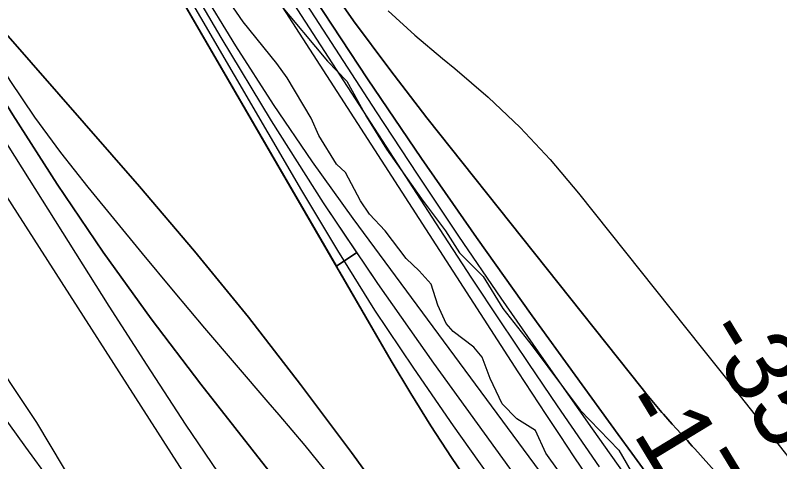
# Model space of a CAD drawing. Extents: x 3161615 to 3199515, y 867541 to 892976.
# Drawn here: x 3180203 to 3180899, y 884594 to 885001 of the extents above; entities that cross this region are included whole.
import ezdxf

# ---------------------------------------------------------------- set-up
doc = ezdxf.new("R2010")
doc.units = 0
for name, color, linetype in [('V-RIVR-EDGE', 7, 'Continuous'), ('V-RIVR-IDEN', 7, 'Continuous'), ('V-RIVR-RANG', 7, 'Continuous'), ('V-TOPO-DPTH', 7, 'Continuous'), ('V-TOPO-MINR', 7, 'Continuous'), ('V-TOPO-WATR', 7, 'Continuous')]:
    doc.layers.add(name, color=color, linetype=linetype)

msp = doc.modelspace()

# ---------------------------------------------------------------- linework, layer by layer
at = {"layer": 'V-RIVR-EDGE'}
for points in [[(3180187.1806663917, 885374.2403197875), (3180208.071082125, 885336.9923797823), (3180237.074226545, 885302.1087565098), (3180259.8780282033, 885267.240462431), (3180300.263617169, 885207.0542955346), (3180329.728304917, 885165.9701503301), (3180362.5287419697, 885123.924005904), (3180387.7015770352, 885082.850473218), (3180410.510095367, 885049.88966922), (3180428.1072118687, 885030.7711391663), (3180442.369758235, 885013.0914808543), (3180487.539401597, 884959.0928650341), (3180505.1388764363, 884940.9280800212), (3180523.1798487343, 884908.4559402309), (3180541.227896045, 884878.8450355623), (3180573.0663338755, 884833.4631418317), (3180594.930540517, 884804.3196763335), (3180607.7565734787, 884784.2591929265), (3180629.1627742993, 884762.7468669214), (3180647.2120007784, 884733.612834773), (3180673.8331409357, 884699.688852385), (3180717.5603750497, 884640.9250488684), (3180752.7593247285, 884604.5954788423), (3180767.479876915, 884579.2846810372)], [(3180697.871818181, 884585.6561823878), (3180686.4669694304, 884601.8981481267), (3180676.9802232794, 884622.4272498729), (3180659.838754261, 884632.9608953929), (3180646.5205195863, 884646.823215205), (3180635.609051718, 884669.7402170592), (3180628.504309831, 884689.3096779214), (3180620.896753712, 884698.3891225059), (3180601.8572279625, 884712.7424648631), (3180595.675572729, 884719.9108818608), (3180588.0868833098, 884736.6202867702), (3180581.934707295, 884755.7105167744), (3180570.9972977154, 884768.1363231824), (3180559.102605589, 884779.1338703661), (3180540.0902007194, 884804.4552806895), (3180525.8217585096, 884819.7505764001), (3180517.744404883, 884831.6924352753), (3180503.978776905, 884857.4777472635), (3180495.89081076, 884865.1277534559), (3180479.7419993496, 884891.3958338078), (3180472.627824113, 884907.1503145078), (3180450.7824841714, 884943.9237403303), (3180441.276871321, 884956.8228817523), (3180410.85136352, 884995.0481501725), (3180389.9444394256, 885025.6198748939)], [(3180128.1348391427, 884830.7483260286), (3180129.5135732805, 884809.76239763), (3180131.359746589, 884784.9603099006), (3180154.6074040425, 884736.7384060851), (3180172.1738621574, 884705.2211905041), (3180222.53604065, 884629.750340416), (3180259.1042911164, 884568.6198618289)]]:
    msp.add_lwpolyline(points, dxfattribs=at)
at = {"layer": 'V-TOPO-DPTH'}
for points in [[(3179593.660065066, 885709.9215571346), (3180109.3238385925, 885061.5308637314), (3180116.009733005, 885049.6629567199), (3180122.804291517, 885037.8586033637), (3180129.7618461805, 885026.1495804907), (3180136.828064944, 885014.5041112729), (3180201.1682068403, 884910.1072500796), (3180241.524491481, 884847.0345897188), (3180283.261747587, 884784.9241286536), (3180327.070460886, 884724.2569665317), (3180372.26014565, 884664.5520037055), (3180511.4529424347, 884486.9591686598)], [(3180511.4529424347, 884486.9591686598), (3180372.26014565, 884664.5520037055), (3180327.070460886, 884724.2569665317), (3180283.261747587, 884784.9241286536), (3180241.524491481, 884847.0345897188), (3180201.1682068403, 884910.1072500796), (3180136.828064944, 885014.5041112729), (3180129.7618461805, 885026.1495804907), (3180122.804291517, 885037.8586033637), (3180116.009733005, 885049.6629567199), (3180109.3238385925, 885061.5308637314), (3179593.660065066, 885709.9215571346)], [(3179561.0103067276, 885519.3084410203), (3180047.9757696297, 885067.4413038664), (3180063.8742958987, 885041.7513713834), (3180079.8668335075, 885016.1204582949), (3180096.0003881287, 884990.5780742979), (3180112.22795409, 884965.0947096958), (3180445.342109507, 884445.1485815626)], [(3179561.0103067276, 885519.3084410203), (3180047.9757696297, 885067.4413038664), (3180063.8742958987, 885041.7513713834), (3180079.8668335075, 885016.1204582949), (3180096.0003881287, 884990.5780742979), (3180112.22795409, 884965.0947096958), (3180445.342109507, 884445.1485815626)], [(3180245.813872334, 885305.1554799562), (3180248.563190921, 885307.4483085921), (3180252.442568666, 885308.9889085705), (3180257.6317249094, 885308.4576161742), (3180262.344954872, 885306.9791363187), (3180266.344295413, 885304.0798752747), (3180269.8677096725, 885300.2334267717), (3180336.27283677, 885197.6346082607), (3180347.1394216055, 885180.8442568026), (3180358.0053959, 885164.053510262), (3180368.870454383, 885147.2621710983), (3180379.734902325, 885130.4704368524), (3180593.1697905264, 884800.5727516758), (3180618.7300051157, 884761.4011370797), (3180644.4926587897, 884722.3642596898), (3180670.558971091, 884683.5294881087), (3180696.827722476, 884644.829453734), (3180734.817019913, 884589.3292935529)], [(3180245.813872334, 885305.1554799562), (3180248.563190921, 885307.4483085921), (3180252.442568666, 885308.9889085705), (3180257.6317249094, 885308.4576161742), (3180262.344954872, 885306.9791363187), (3180266.344295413, 885304.0798752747), (3180269.8677096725, 885300.2334267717), (3180336.27283677, 885197.6346082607), (3180347.1394216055, 885180.8442568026), (3180358.0053959, 885164.053510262), (3180368.870454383, 885147.2621710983), (3180379.734902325, 885130.4704368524), (3180593.1697905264, 884800.5727516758), (3180618.7300051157, 884761.4011370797), (3180644.4926587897, 884722.3642596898), (3180670.558971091, 884683.5294881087), (3180696.827722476, 884644.829453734), (3180734.817019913, 884589.3292935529)], [(3180495.6547689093, 884772.2259016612), (3180514.294306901, 884784.8258724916), (3180483.9663625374, 884829.8658318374), (3180436.6058126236, 884904.842535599), (3180390.6930139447, 884980.7636285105), (3180313.362847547, 885112.9642611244), (3180307.534136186, 885123.6466207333), (3180302.1432136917, 885134.5298473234), (3180297.4089744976, 885145.7143743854), (3180293.112524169, 885157.0997684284), (3180244.835471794, 885297.5609080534), (3180244.759642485, 885301.7343083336), (3180245.813872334, 885305.1554799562)], [(3180670.4192082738, 884565.0053588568), (3180584.4784673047, 884683.6899809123), (3180533.498539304, 884756.3057118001), (3180483.9663625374, 884829.8658318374), (3180436.6058126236, 884904.842535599), (3180390.6930139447, 884980.7636285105), (3180313.362847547, 885112.9642611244), (3180307.534136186, 885123.6466207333), (3180302.1432136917, 885134.5298473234), (3180297.4089744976, 885145.7143743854), (3180293.112524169, 885157.0997684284), (3180244.835471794, 885297.5609080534), (3180244.759642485, 885301.7343083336), (3180245.813872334, 885305.1554799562)], [(3180308.235602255, 885095.9575134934), (3180495.6547689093, 884772.2259016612)], [(3180308.235602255, 885095.9575134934), (3180545.5461827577, 884686.0478009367), (3180563.2870534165, 884656.2843415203), (3180581.523765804, 884626.836756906), (3180600.504240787, 884597.8629844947), (3180619.980557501, 884569.205086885)], [(3180479.7502637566, 885041.4530221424), (3180511.296822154, 884995.9456362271), (3180544.1963976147, 884951.4066033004), (3180577.997984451, 884907.5131390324), (3180773.995140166, 884660.7608416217), (3180778.4426477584, 884655.2385899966), (3180782.93922706, 884649.757150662), (3180787.5094139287, 884644.3369297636), (3180792.1286725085, 884638.9575211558), (3180793.639327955, 884637.2221177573), (3180797.557632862, 884632.7567266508), (3180801.499340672, 884628.3122573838), (3180805.4761528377, 884623.8991708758), (3180809.4763679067, 884619.5070062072), (3180813.011698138, 884615.65604634), (3180815.256283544, 884613.2000636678), (3180817.493510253, 884610.7374258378), (3180819.719698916, 884608.2648052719), (3180821.9385288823, 884605.7855295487), (3180986.3956746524, 884421.1953066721)], [(3180986.3956746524, 884421.1953066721), (3180821.9385288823, 884605.7855295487), (3180819.719698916, 884608.2648052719), (3180817.493510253, 884610.7374258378), (3180815.256283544, 884613.2000636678), (3180813.011698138, 884615.65604634), (3180809.4763679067, 884619.5070062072), (3180805.4761528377, 884623.8991708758), (3180801.499340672, 884628.3122573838), (3180797.557632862, 884632.7567266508), (3180793.639327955, 884637.2221177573), (3180792.1286725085, 884638.9575211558), (3180787.5094139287, 884644.3369297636), (3180782.93922706, 884649.757150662), (3180778.4426477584, 884655.2385899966), (3180773.995140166, 884660.7608416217), (3180577.997984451, 884907.5131390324), (3180544.1963976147, 884951.4066033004), (3180511.296822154, 884995.9456362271), (3180479.7502637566, 885041.4530221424)], [(3180776.9057534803, 884585.1336110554), (3180764.545702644, 884601.8860687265), (3180752.273781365, 884618.7040890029), (3180673.9183906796, 884726.9833023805), (3180623.099297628, 884798.3765863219), (3180573.03233626, 884870.2848837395), (3180524.093572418, 884942.9657013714), (3180475.906940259, 885016.1615324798)], [(3180776.9057534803, 884585.1336110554), (3180764.545702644, 884601.8860687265), (3180752.273781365, 884618.7040890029), (3180673.9183906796, 884726.9833023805), (3180623.099297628, 884798.3765863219), (3180573.03233626, 884870.2848837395), (3180524.093572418, 884942.9657013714), (3180475.906940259, 885016.1615324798)], [(3180542.9204276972, 885005.0545222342), (3180567.1016695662, 884982.8322610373), (3180592.1320335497, 884961.4838684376), (3180603.436697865, 884952.3737092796), (3180633.8100468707, 884926.1860030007), (3180662.9285326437, 884898.7519065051), (3180690.1647235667, 884869.4482246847), (3180716.1460512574, 884838.8981526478), (3180828.9969803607, 884696.9047413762), (3180850.75296025, 884669.4916386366), (3180872.4836392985, 884642.0585227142), (3180894.1763670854, 884614.5953870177), (3180915.84379403, 884587.1122381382)], [(3180542.9204276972, 885005.0545222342), (3180567.1016695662, 884982.8322610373), (3180592.1320335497, 884961.4838684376), (3180603.436697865, 884952.3737092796), (3180633.8100468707, 884926.1860030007), (3180662.9285326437, 884898.7519065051), (3180690.1647235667, 884869.4482246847), (3180716.1460512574, 884838.8981526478), (3180828.9969803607, 884696.9047413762), (3180850.75296025, 884669.4916386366), (3180872.4836392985, 884642.0585227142), (3180894.1763670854, 884614.5953870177), (3180915.84379403, 884587.1122381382)], [(3180570.2833870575, 884518.3741309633), (3180509.4478598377, 884602.2617378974), (3180463.06434275, 884664.4422792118), (3180415.592144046, 884725.7562270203), (3180366.4869229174, 884785.7702845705), (3180316.293020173, 884844.9177486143), (3180192.564409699, 884986.8002935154)], [(3180570.2833870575, 884518.3741309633), (3180509.4478598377, 884602.2617378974), (3180463.06434275, 884664.4422792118), (3180415.592144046, 884725.7562270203), (3180366.4869229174, 884785.7702845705), (3180316.293020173, 884844.9177486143), (3180192.564409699, 884986.8002935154)], [(3180670.4192082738, 884565.0053588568), (3180584.4784673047, 884683.6899809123), (3180533.498539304, 884756.3057118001), (3180519.74663377, 884776.7286345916), (3180514.294306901, 884784.8258724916), (3180495.6547689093, 884772.2259016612), (3180498.7333307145, 884766.9082610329)], [(3180498.7333307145, 884766.9082610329), (3180545.5461827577, 884686.0478009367), (3180563.2870534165, 884656.2843415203), (3180581.523765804, 884626.836756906), (3180600.504240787, 884597.8629844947), (3180619.980557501, 884569.205086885), (3180639.9748714, 884540.8898956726), (3180660.163213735, 884512.7152622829), (3180680.642598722, 884484.751465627), (3180701.3160121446, 884456.9282267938), (3180911.259214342, 884177.4157337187), (3180933.460344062, 884148.1255699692), (3180955.8310262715, 884118.9666693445), (3180978.456037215, 884090.0046634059), (3181001.2506006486, 884061.1739205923), (3181002.16752348, 884060.0245632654), (3181024.7534305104, 884031.9677673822), (3181047.50279895, 884004.0453519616), (3181070.497359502, 883976.3245072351), (3181093.6553814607, 883948.7380429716), (3181306.092202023, 883697.9302311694), (3181358.1689660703, 883635.80726405), (3181409.8189596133, 883573.33510707), (3181460.8287974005, 883510.3391652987)]]:
    msp.add_lwpolyline(points, dxfattribs=at)
at = {"layer": 'V-TOPO-MINR'}
for points in [[(3179794.5411632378, 885754.2784276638), (3180130.625419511, 885055.506929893), (3180133.348488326, 885050.0338749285), (3180136.1675307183, 885044.6123654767), (3180139.1305334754, 885039.2681742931), (3180142.1895098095, 885033.9755286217), (3180177.091069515, 884975.410963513), (3180198.417719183, 884941.3983547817), (3180220.7327456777, 884908.0805830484), (3180244.5303374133, 884875.8050668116), (3180269.3163059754, 884844.2243875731), (3180318.8768162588, 884783.9361423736), (3180347.1568308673, 884749.794162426), (3180375.6047947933, 884715.7937692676), (3180404.3046826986, 884682.0057562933), (3180433.172519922, 884648.3593301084), (3180443.1857061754, 884636.7760151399), (3180466.8045205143, 884608.7354954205), (3180489.9328696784, 884580.3062934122)], [(3179593.660065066, 885709.9215571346), (3180109.3238385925, 885061.5308637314), (3180116.009733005, 885049.6629567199), (3180122.804291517, 885037.8586033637), (3180129.7618461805, 885026.1495804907), (3180136.828064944, 885014.5041112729), (3180201.1682068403, 884910.1072500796), (3180241.524491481, 884847.0345897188), (3180283.261747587, 884784.9241286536), (3180327.070460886, 884724.2569665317), (3180372.26014565, 884664.5520037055), (3180511.4529424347, 884486.9591686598)], [(3179691.5441102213, 885495.1511429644), (3180092.134371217, 885049.1315453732), (3180104.445475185, 885028.5757603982), (3180116.9741048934, 885008.1518280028), (3180129.647751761, 884987.8157973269), (3180288.588578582, 884735.7712039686), (3180323.065335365, 884681.9020335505), (3180358.018310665, 884628.3482459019), (3180393.6856137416, 884575.2675324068)], [(3180641.8142121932, 884571.1828586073), (3180602.398281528, 884626.6051056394), (3180566.1142898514, 884679.1290316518), (3180530.8073816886, 884732.2829052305), (3180496.966098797, 884786.3817001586), (3180464.1018994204, 884841.1104426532), (3180310.814259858, 885104.4704201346), (3180303.473048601, 885117.9836998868), (3180296.679323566, 885131.7474640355), (3180290.706827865, 885145.8869547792), (3180285.2818183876, 885160.2769299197), (3180224.2706383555, 885337.783747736), (3180224.175017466, 885343.0576533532), (3180225.5074817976, 885347.3807333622), (3180228.982073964, 885350.2775749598), (3180233.884751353, 885352.2235909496), (3180240.437590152, 885351.5464384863), (3180246.384382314, 885349.6701103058)], [(3180246.384382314, 885349.6701103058), (3180251.422104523, 885345.99501855), (3180255.8537800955, 885341.1207510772), (3180339.2168911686, 885211.056592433), (3180352.837559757, 885189.8387529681), (3180366.4783666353, 885168.633888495), (3180380.1493809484, 885147.4484865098), (3180393.840533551, 885126.2760595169), (3180531.9282046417, 884913.0663193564), (3180569.2503735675, 884856.1223202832), (3180606.982497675, 884799.4545229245), (3180645.3295545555, 884743.2010281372), (3180684.0865666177, 884687.2237350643), (3180728.461972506, 884623.8716847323), (3180745.400510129, 884599.8216216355), (3180762.421279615, 884575.8302171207)], [(3180245.813872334, 885305.1554799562), (3180248.563190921, 885307.4483085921), (3180252.442568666, 885308.9889085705), (3180257.6317249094, 885308.4576161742), (3180262.344954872, 885306.9791363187), (3180266.344295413, 885304.0798752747), (3180269.8677096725, 885300.2334267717), (3180336.27283677, 885197.6346082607), (3180347.1394216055, 885180.8442568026), (3180358.0053959, 885164.053510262), (3180368.870454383, 885147.2621710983), (3180379.734902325, 885130.4704368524), (3180593.1697905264, 884800.5727516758), (3180618.7300051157, 884761.4011370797), (3180644.4926587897, 884722.3642596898), (3180670.558971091, 884683.5294881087), (3180696.827722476, 884644.829453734), (3180734.817019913, 884589.3292935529)], [(3180670.4192082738, 884565.0053588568), (3180584.4784673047, 884683.6899809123), (3180533.498539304, 884756.3057118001), (3180483.9663625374, 884829.8658318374), (3180436.6058126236, 884904.842535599), (3180390.6930139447, 884980.7636285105), (3180313.362847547, 885112.9642611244), (3180307.534136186, 885123.6466207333), (3180302.1432136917, 885134.5298473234), (3180297.4089744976, 885145.7143743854), (3180293.112524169, 885157.0997684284), (3180244.835471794, 885297.5609080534), (3180244.759642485, 885301.7343083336), (3180245.813872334, 885305.1554799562)], [(3180266.117430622, 885262.9366123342), (3180268.142197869, 885264.6234178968), (3180270.999009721, 885265.7559074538), (3180274.824021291, 885265.3646385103), (3180278.300957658, 885264.2776112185), (3180281.25578122, 885262.146946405), (3180283.862529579, 885259.3205232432), (3180332.7986046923, 885184.4130188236), (3180340.9902796, 885171.8500558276), (3180349.167403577, 885159.2776468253), (3180357.3227011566, 885146.6910688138), (3180365.463447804, 885134.0950447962), (3180661.0036739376, 884675.9398297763), (3180673.6234914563, 884656.5003873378), (3180686.3182495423, 884637.1103203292), (3180699.1254184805, 884617.7943164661), (3180712.0075279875, 884598.5276880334), (3180731.022806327, 884570.2662058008)], [(3180700.2255491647, 884558.8430926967), (3180510.8861040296, 884815.646167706), (3180474.021993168, 884867.3151810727), (3180438.2596672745, 884919.7112617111), (3180404.1500188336, 884973.1979432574), (3180371.1421553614, 885027.4116920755), (3180315.88504582, 885121.4429794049), (3180311.5800683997, 885129.300844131), (3180307.60053098, 885137.3084240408), (3180304.1091535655, 885145.5405767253), (3180300.9432161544, 885153.9224445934), (3180265.396074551, 885257.345737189), (3180265.3407302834, 885260.4183327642), (3180266.117430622, 885262.9366123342)], [(3179776.447884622, 885164.923541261), (3179952.4241604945, 884967.2893205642), (3179958.188662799, 884960.6460363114), (3179963.8369512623, 884953.9078417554), (3179969.3109189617, 884947.0272817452), (3179974.668672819, 884940.0518114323), (3179979.910970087, 884932.9845595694), (3179985.115720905, 884925.8899906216), (3179990.264152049, 884918.7544460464), (3179995.3750367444, 884911.5915843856), (3180060.590727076, 884819.4229783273), (3180098.383557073, 884766.2286728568), (3180136.312734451, 884713.1321640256), (3180174.4464329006, 884660.182350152), (3180212.7164787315, 884607.3303329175), (3180323.33569418, 884455.1806505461)], [(3180619.980557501, 884569.205086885), (3180600.504240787, 884597.8629844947), (3180581.523765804, 884626.836756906), (3180563.2870534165, 884656.2843415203), (3180545.5461827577, 884686.0478009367), (3180308.235602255, 885095.9575134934)], [(3180986.3956746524, 884421.1953066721), (3180821.9385288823, 884605.7855295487), (3180819.719698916, 884608.2648052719), (3180817.493510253, 884610.7374258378), (3180815.256283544, 884613.2000636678), (3180813.011698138, 884615.65604634), (3180809.4763679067, 884619.5070062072), (3180805.4761528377, 884623.8991708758), (3180801.499340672, 884628.3122573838), (3180797.557632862, 884632.7567266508), (3180793.639327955, 884637.2221177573), (3180792.1286725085, 884638.9575211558), (3180787.5094139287, 884644.3369297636), (3180782.93922706, 884649.757150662), (3180778.4426477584, 884655.2385899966), (3180773.995140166, 884660.7608416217), (3180577.997984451, 884907.5131390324), (3180544.1963976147, 884951.4066033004), (3180511.296822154, 884995.9456362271), (3180479.7502637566, 885041.4530221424)], [(3180475.906940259, 885016.1615324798), (3180524.093572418, 884942.9657013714), (3180573.03233626, 884870.2848837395), (3180623.099297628, 884798.3765863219), (3180673.9183906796, 884726.9833023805), (3180752.273781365, 884618.7040890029), (3180764.545702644, 884601.8860687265), (3180776.9057534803, 884585.1336110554)], [(3180542.9204276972, 885005.0545222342), (3180567.1016695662, 884982.8322610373), (3180592.1320335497, 884961.4838684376), (3180603.436697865, 884952.3737092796), (3180633.8100468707, 884926.1860030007), (3180662.9285326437, 884898.7519065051), (3180690.1647235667, 884869.4482246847), (3180716.1460512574, 884838.8981526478), (3180828.9969803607, 884696.9047413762), (3180850.75296025, 884669.4916386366), (3180872.4836392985, 884642.0585227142), (3180894.1763670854, 884614.5953870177), (3180915.84379403, 884587.1122381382)], [(3180192.564409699, 884986.8002935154), (3180316.293020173, 884844.9177486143), (3180366.4869229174, 884785.7702845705), (3180415.592144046, 884725.7562270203), (3180463.06434275, 884664.4422792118), (3180509.4478598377, 884602.2617378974), (3180570.2833870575, 884518.3741309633)]]:
    msp.add_lwpolyline(points, dxfattribs=at)
at = {"layer": 'V-TOPO-WATR'}
msp.add_lwpolyline([(3179561.0103067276, 885519.3084410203), (3180047.9757696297, 885067.4413038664), (3180063.8742958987, 885041.7513713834), (3180079.8668335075, 885016.1204582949), (3180096.0003881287, 884990.5780742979), (3180112.22795409, 884965.0947096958), (3180445.342109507, 884445.1485815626)], dxfattribs=at)

# ---------------------------------------------------------------- texts
at = {"layer": 'V-RIVR-IDEN'}
msp.add_text('Water', height=83.00000000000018, rotation=297.4555078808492, dxfattribs=at).set_placement((3180019.153959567, 884732.1919982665))
at = {"layer": 'V-RIVR-RANG'}
for s, p in [('-35', (3180826.6173523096, 884711.0605608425)), ('-17', (3180749.5507439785, 884645.3086002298))]:
    msp.add_text(s, height=67, rotation=301.2672222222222, dxfattribs=at).set_placement(p)

doc.saveas('drawing.dxf')
